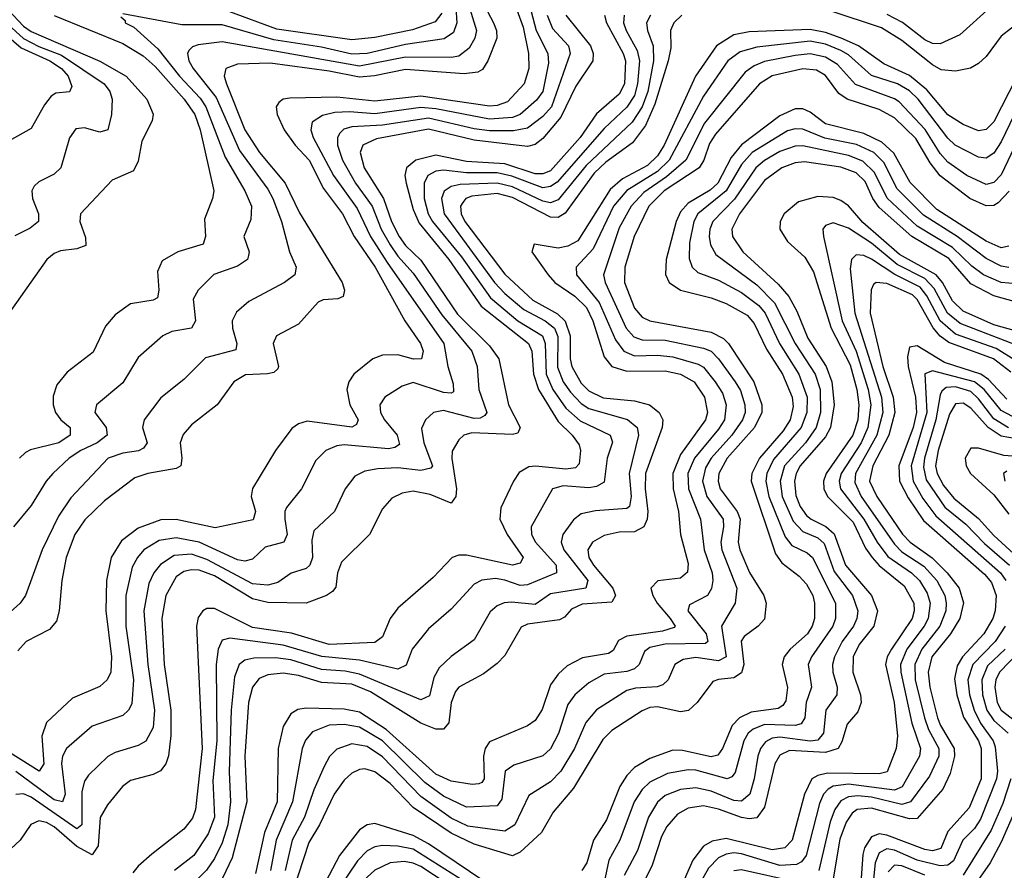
# Model space of a CAD drawing. Header units: inches. Extents: x 990535 to 1117859, y 769386 to 892122.
# Tile 1026 of 1056: x 1083780 to 1086358, y 851351 to 853578. Entities that reach past the tile are written whole.
import ezdxf

# ---------------------------------------------------------------- set-up
doc = ezdxf.new("R2010")
doc.units = ezdxf.units.IN
doc.header["$MEASUREMENT"] = 0
doc.layers.add('B0885', color=7, linetype='Continuous')

msp = doc.modelspace()

# ---------------------------------------------------------------- linework, layer by layer
at = {"layer": 'B0885', "color": 5}
for points, elevation in [([(1085065.2, 853650), (1085098.3, 853558.3), (1085112.6, 853490), (1085113.5, 853450), (1085101.1, 853410), (1085056.9, 853363.1), (1085030, 853353), (1085010, 853351.4), (1084830, 853378.2), (1084710, 853364.4), (1084610, 853375.2), (1084487.4, 853372.6), (1084469.8, 853370.2), (1084458.7, 853361.3), (1084451.8, 853350), (1084454, 853330), (1084472.6, 853290), (1084501.4, 853250), (1084538.2, 853210), (1084575.8, 853135.9), (1084625.2, 853070), (1084655.7, 853010), (1084710.6, 852930), (1084788.2, 852790), (1084829.1, 852730), (1084836.1, 852710), (1084832, 852690), (1084810.8, 852689.2), (1084770, 852700.9), (1084730, 852699.6), (1084705, 852690), (1084655.3, 852650), (1084641.5, 852630), (1084636.2, 852610), (1084644.3, 852570), (1084666.2, 852530), (1084661.8, 852518.2), (1084650, 852511.4), (1084533, 852527), (1084510, 852520.2), (1084492.3, 852507.7), (1084450.1, 852450), (1084389.7, 852350.3), (1084385.8, 852330), (1084397.5, 852290), (1084391.3, 852268.7), (1084292.3, 852247.7), (1084190, 852269.2), (1084150, 852268.9), (1084090, 852246.9), (1084046.8, 852213.2), (1084019.7, 852170), (1084007.2, 852110), (1084005.5, 852030), (1084020.6, 851910), (1084018.5, 851870), (1084009.5, 851850), (1083990, 851832.1), (1083918.3, 851801.7), (1083850, 851738.1), (1083837.9, 851702.1), (1083843.2, 851630), (1083831.1, 851610), (1083730, 851674.5)], 3720), ([(1085106.4, 853650), (1085132.6, 853550), (1085163, 853490), (1085164.6, 853464.6), (1085149.5, 853390), (1085132.8, 853367.2), (1085090.3, 853329.7), (1085070, 853321.6), (1085010, 853318), (1084870, 853344.7), (1084830, 853348), (1084710, 853331.3), (1084643.2, 853336.8), (1084605, 853335), (1084572.9, 853327.1), (1084546, 853310), (1084542, 853290), (1084548.7, 853270), (1084601.3, 853170), (1084663.3, 853083.3), (1084698.9, 853010), (1084742, 852942), (1084890.4, 852730), (1084900.6, 852670), (1084915.2, 852624.8), (1084915.9, 852604.1), (1084910, 852599.9), (1084890, 852601.5), (1084810, 852627.8), (1084781.2, 852618.8), (1084736, 852590), (1084723.4, 852570), (1084724.6, 852550), (1084735.3, 852530), (1084768.5, 852490), (1084774.3, 852465.7), (1084762.5, 852457.5), (1084745.9, 852454.1), (1084630, 852464.9), (1084610, 852462.7), (1084581.4, 852450), (1084555.7, 852424.3), (1084517.9, 852350), (1084478.9, 852301.1), (1084474.1, 852290), (1084474.1, 852270), (1084480.4, 852230), (1084471.8, 852210), (1084422.7, 852197.3), (1084390, 852165.9), (1084370, 852160.5), (1084350, 852164.2), (1084250, 852209.8), (1084190, 852221.1), (1084145.7, 852214.3), (1084105.3, 852190), (1084088.2, 852170), (1084075, 852145), (1084058.2, 852070), (1084058.2, 851990), (1084077.9, 851850), (1084073.6, 851786.4), (1084065.4, 851770), (1084050, 851756.2), (1083970, 851728.3), (1083903.1, 851670), (1083892.3, 851650), (1083889.4, 851630.6), (1083899.6, 851550), (1083892.3, 851530), (1083870, 851535.3), (1083770, 851609.7)], 3740), ([(1084951.7, 853630), (1084975.9, 853550), (1084971.3, 853530), (1084956.7, 853503.3), (1084930, 853482.5), (1084910, 853479.1), (1084790, 853479.6), (1084670, 853456.4), (1084310, 853519.8), (1084247.6, 853512.4), (1084232.7, 853507.3), (1084222.9, 853497.1), (1084219.4, 853490), (1084223.2, 853470), (1084233.9, 853450), (1084294.1, 853374.1), (1084355.4, 853235.4), (1084430, 853134.3), (1084442.9, 853110), (1084465.3, 853050), (1084486.7, 852970), (1084504.2, 852930), (1084500.1, 852910), (1084473, 852890), (1084379.7, 852840.3), (1084347.7, 852812.3), (1084336.6, 852790), (1084337.2, 852770), (1084349, 852730), (1084346, 852714), (1084266.9, 852693.1), (1084210, 852636.3), (1084150, 852588.2), (1084106.3, 852530), (1084101.9, 852510), (1084114.1, 852470), (1084104, 852456), (1084091, 852449), (1084050, 852443.3), (1084012, 852430), (1083913.9, 852326.1), (1083882.1, 852278), (1083838.6, 852190), (1083795.7, 852070), (1083781.5, 852050), (1083730, 852004.4)], 3660), ([(1084989.1, 853630), (1085020.8, 853570), (1085028.6, 853550), (1085029, 853530), (1085005.7, 853470), (1084992.1, 853447.9), (1084979.6, 853440.4), (1084943.8, 853436.3), (1084790, 853447.5), (1084709, 853431), (1084670, 853427.8), (1084590, 853443.4), (1084435.7, 853464.3), (1084350, 853461.9), (1084319.5, 853450), (1084315.8, 853430), (1084321.3, 853410), (1084369.7, 853289.8), (1084408, 853230), (1084475.6, 853150), (1084512.7, 853072.7), (1084624.4, 852890), (1084630.7, 852870), (1084626.8, 852853.2), (1084612.9, 852847.1), (1084575, 852845), (1084561.2, 852838.8), (1084510, 852781.1), (1084452.1, 852750), (1084443.6, 852730), (1084458.1, 852670), (1084455.9, 852664.1), (1084445.3, 852654.7), (1084428.8, 852651.2), (1084371.7, 852648.3), (1084340.4, 852630), (1084296.8, 852570), (1084230, 852517.4), (1084208, 852492), (1084200.1, 852470), (1084204.7, 852430), (1084202.3, 852410), (1084190, 852402.8), (1084115.8, 852390), (1084081.5, 852378.5), (1084002.1, 852317.9), (1083951.1, 852268.9), (1083924.7, 852230), (1083901.9, 852170), (1083890.7, 852110), (1083883.9, 852030), (1083876.8, 852003.2), (1083858.3, 851981.7), (1083797.1, 851950), (1083774.9, 851925.1)], 3680), ([(1083750, 853603.8), (1083790, 853561.5), (1083810, 853547.6), (1083990, 853469.8), (1084059.3, 853430), (1084113.1, 853370), (1084129.5, 853330.5), (1084126.8, 853313.2), (1084100.2, 853259.8), (1084090, 853207.8), (1084077.8, 853182.2), (1084022.1, 853157.9), (1083939.2, 853070), (1083937.9, 853050), (1083952.2, 853007.8), (1083953.3, 852986.7), (1083930, 852978.2), (1083886.8, 852973.2), (1083870, 852965.8), (1083851.5, 852950), (1083730, 852778.2)], 3580), ([(1084922, 853610), (1084924.4, 853570), (1084915.8, 853544.3), (1084891.8, 853528.2), (1084790, 853513.4), (1084690, 853489.6), (1084650, 853488.2), (1084570, 853506.4), (1084445.3, 853525.3), (1084310, 853564.7), (1084204.9, 853564.9), (1084050, 853593.3)], 3640), ([(1084884.9, 853595.1), (1084867.6, 853572.4), (1084808.8, 853551.2), (1084710, 853531.2), (1084650, 853525.4), (1084453.4, 853553.4), (1084330, 853598.6)], 3620), ([(1086403.3, 853576.7), (1086350, 853534.9), (1086310, 853481.8), (1086290, 853463.2), (1086269.1, 853450.9), (1086230, 853442.9), (1086192.8, 853447.2), (1086170, 853459.6), (1086090, 853523.5), (1086036.4, 853556.4), (1085901.7, 853601.7)], 3880), ([(1086320.8, 853610), (1086241.8, 853538.2), (1086190, 853514.5), (1086170, 853515.9), (1086150, 853525.7), (1086090.9, 853570.9), (1086051.6, 853591.6)], 3860), ([(1083730, 853584.1), (1083790, 853529.1), (1083830, 853508.1), (1083890, 853485.5), (1084001.2, 853410), (1084016.1, 853390), (1084022.2, 853370), (1084020.3, 853330), (1084011.2, 853290), (1083990, 853283.6), (1083950, 853295.2), (1083927.3, 853292.7), (1083911, 853269), (1083887.6, 853190), (1083870, 853173.2), (1083830, 853153.7), (1083818.1, 853141.9), (1083811.8, 853130), (1083813.7, 853110), (1083829.6, 853070), (1083829.4, 853050), (1083807.5, 853032.5), (1083767.6, 853012.4)], 3560), ([(1085210, 853590), (1085274.2, 853510), (1085281.4, 853490), (1085280.7, 853470), (1085236.2, 853403.8), (1085196.7, 853323.3), (1085150, 853267.1), (1085130, 853251), (1085110, 853246.5), (1084970, 853263), (1084850, 853291.1), (1084714.2, 853265.8), (1084678.7, 853250), (1084671.4, 853230), (1084681.7, 853190), (1084732.5, 853110), (1084753.6, 853050), (1084773.9, 853010), (1084790, 852986.6), (1084830, 852948.1), (1084926.7, 852806.8), (1085010, 852724), (1085034.8, 852690), (1085060.2, 852570), (1085090.1, 852510), (1085084.3, 852495.7), (1085070, 852491.8), (1084964.1, 852495.9), (1084942.7, 852490), (1084930, 852478.1), (1084912.1, 852447.9), (1084911.3, 852428.7), (1084923.9, 852350), (1084922, 852330), (1084910, 852312), (1084854.9, 852334.9), (1084810, 852343.3), (1084781.5, 852338.5), (1084754.5, 852325.5), (1084730, 852297.2), (1084695.6, 852230), (1084622.6, 852157.4), (1084611.8, 852130), (1084607.6, 852092.4), (1084599.4, 852080.6), (1084583.2, 852070), (1084530.3, 852050), (1084430, 852052.1), (1084390, 852061.3), (1084290, 852121.6), (1084250, 852136.6), (1084230, 852138), (1084210, 852133.4), (1084190, 852119.4), (1084162.8, 852070), (1084152.1, 852010), (1084158.3, 851890), (1084175.5, 851770), (1084175.9, 851704.1), (1084169.8, 851650.2), (1084162.5, 851630), (1084148.4, 851611.6), (1084130, 851601.5), (1084070, 851585.8), (1084049.5, 851570.5), (1084010, 851521.9), (1083990.9, 851489.1), (1083985.2, 851414.8), (1083970, 851391.6), (1083930, 851413.5), (1083870, 851464.3), (1083850, 851476.2), (1083830, 851480.3), (1083809.2, 851470.8), (1083781, 851430), (1083744.7, 851395.3)], 3780), ([(1084045.2, 853585.2), (1084056.2, 853576.2), (1084056.5, 853570), (1084078.9, 853558.9), (1084142.1, 853502.1), (1084198.8, 853430), (1084252.9, 853372.9), (1084267.9, 853350), (1084318, 853218), (1084369.7, 853130), (1084387, 853090), (1084385.4, 853054.6), (1084367.2, 853010), (1084380.7, 852970), (1084379.1, 852960.9), (1084376.3, 852950), (1084350, 852932.3), (1084288.7, 852911.3), (1084247.4, 852870), (1084234.1, 852845.9), (1084240.4, 852790), (1084230.2, 852770), (1084178.3, 852761.7), (1084155.2, 852750), (1084090, 852693.3), (1084050, 852626.9), (1083980.9, 852570), (1083977, 852550), (1084006.8, 852510), (1084009.1, 852490), (1083982.7, 852470), (1083939.9, 852450), (1083910.1, 852430), (1083867, 852390), (1083849.6, 852370), (1083810, 852306.3), (1083763.9, 852250)], 3640), ([(1085161.2, 853590), (1085175.4, 853555.4), (1085217.3, 853510), (1085221.1, 853490), (1085172.7, 853350), (1085150, 853324.9), (1085110, 853294.4), (1085073.3, 853286.7), (1085010, 853287.2), (1084970, 853292.2), (1084850, 853319.9), (1084730, 853301.9), (1084650, 853297.8), (1084628.9, 853291.1), (1084618.7, 853281.3), (1084611.9, 853270), (1084612, 853250), (1084625.3, 853210), (1084659.1, 853150), (1084703.1, 853090), (1084726.9, 853030), (1084750, 852988.8), (1084770, 852958.9), (1084810, 852914.8), (1084885.7, 852805.7), (1084963.8, 852710), (1084978, 852670), (1084981.9, 852610), (1085003.5, 852550), (1084998.2, 852541.8), (1084985.6, 852534.4), (1084970, 852533.7), (1084890, 852554.7), (1084863.5, 852550), (1084842.7, 852530), (1084832.2, 852507.8), (1084838, 852470), (1084861, 852410), (1084856.3, 852403.7), (1084830, 852397.8), (1084770, 852404.9), (1084717.9, 852402.1), (1084684, 852396), (1084657.2, 852382.8), (1084632.5, 852350), (1084604.6, 852290), (1084550, 852239.3), (1084544.6, 852215.4), (1084546.7, 852170), (1084540.1, 852150), (1084530, 852141), (1084491.2, 852128.8), (1084455.8, 852104.2), (1084430, 852097.5), (1084390, 852100.9), (1084270, 852164.9), (1084230, 852178.5), (1084184.9, 852175.1), (1084148.5, 852151.5), (1084131.7, 852130), (1084118.6, 852101.4), (1084105.6, 852030), (1084115.4, 851890), (1084133.1, 851770), (1084130, 851724.5), (1084110, 851688.8), (1084090, 851677.2), (1084030, 851659), (1084011, 851649), (1083960.4, 851599.6), (1083950, 851584.4), (1083942.8, 851557.2), (1083942.5, 851470), (1083930, 851459.2), (1083810, 851542.3), (1083790, 851550.7), (1083770.5, 851549.5)], 3760), ([(1083870, 853588.7), (1084050, 853516.1), (1084103.1, 853483.1), (1084135.2, 853455.2), (1084210.9, 853370), (1084238.8, 853330), (1084252.6, 853290), (1084288.5, 853130), (1084285.3, 853110), (1084264.4, 853055.6), (1084266.6, 853010), (1084260.2, 852990), (1084194.6, 852970), (1084153.2, 852946.8), (1084140.9, 852919.1), (1084144.6, 852870), (1084141, 852850), (1084130, 852843.4), (1084070, 852834.4), (1084030, 852805.5), (1084004.8, 852775.2), (1083972.5, 852707.5), (1083904.7, 852655.3), (1083877.8, 852622.2), (1083867.5, 852592.5), (1083867.8, 852570), (1083873.9, 852550), (1083888.1, 852530), (1083912, 852510), (1083912, 852490), (1083882.5, 852470), (1083808.3, 852451.7), (1083795.3, 852444.7), (1083779.3, 852430)], 3620), ([(1085311, 853590), (1085316.4, 853570), (1085359.9, 853490), (1085366.2, 853470), (1085363.2, 853410), (1085350, 853383.2), (1085290, 853331.2), (1085247.3, 853270), (1085170, 853182.7), (1085150, 853174.3), (1085130, 853174.7), (1085050, 853201), (1084950, 853206.4), (1084870, 853223.8), (1084817.1, 853210), (1084792.9, 853190), (1084788.8, 853170), (1084792.2, 853150), (1084810, 853080.9), (1084825.6, 853045.6), (1084903.5, 852950), (1084988.2, 852828.2), (1085111.8, 852730), (1085120.8, 852710), (1085125.4, 852650), (1085138.4, 852610), (1085190, 852525.8), (1085226.2, 852490), (1085244.8, 852464.8), (1085248.1, 852450), (1085245.1, 852414.9), (1085235.6, 852404.4), (1085210, 852401.1), (1085130.9, 852409.1), (1085112.8, 852407.2), (1085087.7, 852392.3), (1085073.3, 852370), (1085040, 852300), (1085037.3, 852270), (1085056, 852230), (1085098.3, 852170), (1085090, 852154.8), (1085070, 852149.7), (1084950, 852176), (1084930, 852176.2), (1084912.6, 852170), (1084862.6, 852117.4), (1084770, 852036.8), (1084749.8, 852010.2), (1084730, 851962), (1084710, 851947.4), (1084590, 851942.4), (1084491.7, 851971.7), (1084390, 851986.2), (1084290, 852036.1), (1084270, 852036.6), (1084259.6, 852030), (1084247.2, 852012.8), (1084242.7, 851990), (1084258.3, 851670), (1084240.4, 851510), (1084232.3, 851487.7), (1084210, 851458.9), (1084126.5, 851393.5), (1084090, 851361.9), (1084076.1, 851343.9)], 3820), ([(1085362.3, 853590), (1085361.1, 853570), (1085367.6, 853550), (1085397.1, 853497.1), (1085402.8, 853470), (1085397.7, 853410), (1085390, 853379.3), (1085370, 853348.9), (1085310, 853293.6), (1085187, 853153), (1085170, 853141.3), (1085150, 853137.8), (1085068.6, 853168.6), (1085030, 853176.8), (1084950, 853176.9), (1084890, 853183.9), (1084870, 853181.3), (1084849, 853170), (1084839.2, 853150), (1084839, 853110), (1084849.9, 853070), (1084861, 853050), (1084937.1, 852957.1), (1085012.6, 852850), (1085084.7, 852790), (1085148.9, 852750), (1085155.9, 852730), (1085158.7, 852650), (1085176.3, 852610), (1085210, 852561.3), (1085247.5, 852527.5), (1085325.7, 852490), (1085332.2, 852472.2), (1085318.4, 852430), (1085310, 852366.8), (1085290, 852355.4), (1085270, 852351.9), (1085202.6, 852357.4), (1085175.4, 852350), (1085119.2, 852250), (1085119.9, 852230), (1085130.7, 852210), (1085184.3, 852150), (1085185.1, 852130), (1085110, 852098.1), (1085090, 852096.6), (1085050, 852110.9), (1085025.4, 852114.6), (1084990, 852110.3), (1084970, 852100.4), (1084910, 852034.9), (1084850, 851982.7), (1084807.9, 851930), (1084792, 851888), (1084770, 851877.2), (1084670, 851900.7), (1084570.8, 851910.8), (1084470, 851940.7), (1084330, 851959), (1084310, 851953.5), (1084299.7, 851930), (1084294.9, 851890), (1084296.2, 851690), (1084286, 851586), (1084289.8, 851490), (1084273.7, 851446.3), (1084236, 851390), (1084185.2, 851350)], 3840), ([(1085431.2, 853590), (1085421.5, 853570), (1085423.5, 853550), (1085438.5, 853510), (1085439.6, 853470), (1085424.3, 853390), (1085409.7, 853350.3), (1085383.4, 853310), (1085263.5, 853196.5), (1085190, 853106.6), (1085170, 853098.8), (1085150, 853102.5), (1085070, 853140.5), (1085030, 853150.2), (1084933.7, 853146.3), (1084910, 853141.3), (1084891, 853129), (1084884.2, 853110), (1084891.4, 853070), (1085023.3, 852890), (1085050, 852860.8), (1085099.7, 852819.7), (1085156, 852790), (1085180.5, 852770), (1085189, 852749), (1085188.3, 852668.3), (1085203.2, 852630), (1085222.4, 852602.4), (1085250, 852573.3), (1085270, 852560.2), (1085371.3, 852531.3), (1085397, 852510), (1085399.9, 852490), (1085375.9, 852390), (1085381.2, 852330), (1085376.3, 852303.7), (1085370, 852297.8), (1085288, 852292), (1085250, 852284.3), (1085230, 852268.7), (1085202.5, 852230), (1085197.3, 852210), (1085204.7, 852190), (1085267.9, 852110), (1085262, 852090), (1085170, 852075.1), (1085130, 852046.8), (1085067.5, 852052.5), (1085048.9, 852051.1), (1085030, 852043.4), (1085012.1, 852027.9), (1084970, 851954.5), (1084910, 851910.5), (1084878.6, 851881.4), (1084864.2, 851855.8), (1084852.7, 851807.3), (1084830, 851797.2), (1084670, 851864.2), (1084632.1, 851872.1), (1084570, 851876.6), (1084490, 851901.9), (1084450, 851906.9), (1084393.5, 851906.5), (1084370, 851900.9), (1084354.7, 851890), (1084342.5, 851857.5), (1084334, 851770), (1084328.3, 851608.3), (1084332.1, 851530), (1084324.9, 851470), (1084310, 851422.5), (1084290, 851381.3), (1084269, 851351), (1084219.1, 851300.9)], 3860), ([(1085513.4, 853590), (1085492.5, 853570), (1085484.3, 853550), (1085484.4, 853504.4), (1085478.2, 853470), (1085443.2, 853356.8), (1085418.7, 853301.3), (1085384.1, 853255.9), (1085314.6, 853205.4), (1085283.7, 853176.3), (1085208.4, 853071.6), (1085190, 853060), (1085170, 853061.3), (1085070, 853112.5), (1085030, 853123.3), (1084964.2, 853115.8), (1084948.5, 853110), (1084940.2, 853099.8), (1084934.5, 853090), (1084936.2, 853070), (1084945.7, 853050), (1085050, 852912.2), (1085123.5, 852843.5), (1085187.8, 852807.8), (1085208.4, 852788.4), (1085221.5, 852750), (1085221, 852690), (1085225.3, 852670), (1085250, 852626.2), (1085270, 852606.7), (1085308, 852588), (1085390, 852580.3), (1085429.4, 852570), (1085454.3, 852550), (1085463.5, 852530), (1085462.5, 852510), (1085418.8, 852390), (1085417.6, 852350), (1085424.8, 852290), (1085423.1, 852270), (1085414.4, 852250), (1085390, 852236.9), (1085350, 852236.3), (1085310, 852227.3), (1085279.6, 852210), (1085267.3, 852190), (1085269.8, 852170), (1085282.5, 852150), (1085332.7, 852090), (1085339.6, 852070), (1085330, 852052.5), (1085252.6, 852047.4), (1085225.2, 852034.8), (1085206.1, 852013.9), (1085193.2, 852006.8), (1085110, 851995.2), (1085092.8, 851987.2), (1085050, 851913.6), (1085030, 851892.3), (1084994.4, 851865.6), (1084930.1, 851830), (1084921.3, 851818.7), (1084909.8, 851790.2), (1084903.4, 851736.6), (1084890, 851720.8), (1084870, 851720.1), (1084830, 851736.4), (1084698.4, 851818.4), (1084650, 851838), (1084570, 851842.7), (1084510, 851860.9), (1084470, 851867), (1084430, 851862.8), (1084406.9, 851853.1), (1084389.6, 851830.4), (1084379.6, 851790), (1084369.6, 851650), (1084374.7, 851530), (1084336.1, 851383.9), (1084311.3, 851330)], 3880), ([(1083719.7, 853559.7), (1083784.1, 853504.1), (1083859.1, 853470), (1083889.7, 853450), (1083906.9, 853430), (1083916.8, 853403.2), (1083910.5, 853389.5), (1083874.7, 853385.3), (1083862.4, 853377.6), (1083844.7, 853355.3), (1083810, 853293.3), (1083731.1, 853248.9)], 3540), ([(1086390, 853426.7), (1086330, 853310.8), (1086310, 853290.4), (1086290, 853286.7), (1086250, 853303.4), (1086210, 853329.4), (1086154.6, 853394.6), (1086110, 853432.2), (1086042.2, 853462.2), (1085975.8, 853510), (1085931.1, 853530), (1085890, 853545), (1085850, 853552.4), (1085690, 853546), (1085650, 853538.1), (1085604.6, 853510), (1085549.6, 853430), (1085467.1, 853250), (1085450, 853221.3), (1085423.9, 853196.1), (1085358.6, 853161.4), (1085326.4, 853133.6), (1085241.2, 852998.8), (1085215.1, 852984.9), (1085190, 852980.2), (1085127.3, 852990), (1085120.5, 852970), (1085164, 852910), (1085181.5, 852890), (1085233.9, 852853.9), (1085264.1, 852824.1), (1085280.5, 852790), (1085310, 852695), (1085330, 852670.1), (1085370, 852657.6), (1085470, 852658.3), (1085510, 852649.6), (1085546, 852630), (1085573.2, 852590), (1085580.8, 852550), (1085575.9, 852530), (1085510, 852439.3), (1085490.2, 852390), (1085490.6, 852350), (1085504.9, 852290), (1085510.3, 852230.3), (1085530, 852154), (1085528.4, 852131.6), (1085510, 852115.8), (1085451.1, 852108.9), (1085432.9, 852090), (1085437.7, 852070), (1085449.3, 852050), (1085483.2, 852010), (1085495.9, 851990), (1085493.3, 851986.7), (1085463.3, 851976.7), (1085370, 851963.5), (1085347.5, 851952.5), (1085333.8, 851926.2), (1085321.6, 851918.4), (1085253.2, 851906.8), (1085213.6, 851886.4), (1085190, 851864.4), (1085170, 851836.5), (1085148.1, 851771.9), (1085130, 851742.8), (1085110, 851729.4), (1085010, 851687.1), (1084999, 851670), (1084994.4, 851650), (1084995.9, 851590), (1084990, 851580.4), (1084982.5, 851577.5), (1084964.6, 851575.4), (1084910, 851584.5), (1084870, 851602.9), (1084739.4, 851719.4), (1084670, 851764.7), (1084630, 851772.9), (1084530, 851775), (1084507.9, 851772.1), (1084490, 851760.8), (1084470, 851727.2), (1084456.6, 851670), (1084454.3, 851530), (1084421.3, 851450), (1084397.8, 851342.2)], 3920), ([(1086405.8, 853374.2), (1086350, 853257.9), (1086330, 853228.3), (1086310, 853215.2), (1086290, 853217.9), (1086229.2, 853250), (1086210, 853267.6), (1086131.9, 853370), (1086110, 853391.7), (1086078.2, 853410), (1086010, 853431.9), (1085950, 853485.9), (1085930, 853497.8), (1085890, 853514), (1085850, 853522.3), (1085710, 853506.6), (1085666.3, 853493.7), (1085634.3, 853470), (1085570, 853378.2), (1085480.3, 853210), (1085450, 853180.2), (1085369.5, 853130.5), (1085335, 853090), (1085281.9, 852978.1), (1085236.9, 852930), (1085238.2, 852910), (1085297.2, 852837.2), (1085339.9, 852739.9), (1085361.6, 852710), (1085390, 852698.1), (1085450, 852699.7), (1085490, 852695.7), (1085556.3, 852676.3), (1085570, 852668.1), (1085601.2, 852630), (1085619.8, 852599.8), (1085629.8, 852570), (1085624.9, 852530), (1085610, 852505.6), (1085546.7, 852430), (1085529.4, 852390), (1085530.9, 852350), (1085562.1, 852270), (1085572.3, 852190), (1085592.9, 852130), (1085595.1, 852110), (1085591.1, 852088.9), (1085580.9, 852070), (1085534.1, 852045.9), (1085529.2, 852030), (1085577.7, 851970), (1085581.5, 851950), (1085575.6, 851944.4), (1085470, 851942.8), (1085430, 851933.9), (1085415.9, 851924.1), (1085402.1, 851890), (1085390, 851878.4), (1085370, 851871), (1085310, 851864.2), (1085270, 851841.7), (1085233.8, 851810), (1085215.4, 851784.6), (1085190.9, 851709.1), (1085170, 851668.9), (1085150, 851650.9), (1085073.5, 851626.5), (1085050.7, 851610), (1085042.6, 851537.4), (1085030, 851519.7), (1084950, 851516.5), (1084890, 851544.7), (1084840.7, 851580.7), (1084730.2, 851690), (1084670, 851725.6), (1084630, 851732.8), (1084590, 851730.9), (1084546.3, 851713.7), (1084528.4, 851691.6), (1084519.9, 851670), (1084494.6, 851530), (1084451.6, 851430), (1084437.2, 851350)], 3940), ([(1086426.7, 853333.3), (1086350, 853172), (1086330, 853151.7), (1086310, 853146.2), (1086259.4, 853170), (1086210, 853205), (1086190, 853228.1), (1086150.9, 853290.9), (1086082.9, 853362.9), (1086070, 853371.3), (1085968.1, 853408.1), (1085920.8, 853460.8), (1085890, 853479.9), (1085850, 853488.7), (1085810, 853484.4), (1085730, 853468.8), (1085702.6, 853457.4), (1085679.5, 853440.5), (1085572.9, 853307.1), (1085524.2, 853210), (1085473.5, 853166.5), (1085414.2, 853125.8), (1085380.9, 853090), (1085350, 853032.7), (1085308.2, 852910), (1085312.5, 852890), (1085368, 852770), (1085388, 852748), (1085410, 852739.6), (1085470, 852739.2), (1085570, 852718.1), (1085590, 852710.1), (1085610, 852690.1), (1085653.4, 852630), (1085667.1, 852607.1), (1085678.8, 852570), (1085679, 852550), (1085672.6, 852530), (1085644.4, 852490), (1085590.1, 852429.8), (1085575.5, 852404.5), (1085567.6, 852370), (1085579.3, 852330), (1085622.1, 852270), (1085623.1, 852250), (1085615.7, 852210), (1085618.6, 852190), (1085657.8, 852090), (1085653.3, 852050), (1085617.8, 851990), (1085630, 851909.5), (1085610, 851899.5), (1085550, 851907.7), (1085517, 851903), (1085495.3, 851890), (1085477.5, 851850), (1085463.7, 851836.3), (1085449.1, 851830.9), (1085392.3, 851827.7), (1085370, 851821.7), (1085290, 851770.8), (1085262.4, 851737.6), (1085233, 851670), (1085197.1, 851610), (1085170, 851582.7), (1085113.1, 851546.9), (1085076, 851470), (1085050, 851453.5), (1084953.3, 851466.7), (1084910, 851487.3), (1084830, 851544.3), (1084730, 851647.9), (1084690, 851674.8), (1084650, 851682.4), (1084610, 851668.4), (1084591.4, 851648.6), (1084577.1, 851622.9), (1084550, 851561.2), (1084525.8, 851490), (1084493.3, 851430), (1084475.4, 851350)], 3960), ([(1086370.9, 853129.1), (1086341.6, 853098.4), (1086330, 853091.4), (1086310, 853090.5), (1086267.6, 853110), (1086190, 853168.9), (1086163.5, 853203.5), (1086126.6, 853266.6), (1086070, 853321.4), (1086030, 853342.9), (1085946.5, 853370), (1085924.9, 853384.9), (1085890, 853432.3), (1085866.1, 853446.1), (1085830, 853449.7), (1085750, 853431.1), (1085717.2, 853410), (1085601.4, 853278.6), (1085586.1, 853253.9), (1085570.9, 853210), (1085558.9, 853190), (1085467.3, 853130), (1085427.3, 853090), (1085388.8, 853010), (1085364.7, 852930), (1085363.5, 852890), (1085390, 852822.5), (1085410, 852798.9), (1085429.6, 852789.6), (1085590, 852760), (1085623, 852743), (1085635.8, 852730), (1085702.2, 852630), (1085723, 852570), (1085722.9, 852550), (1085704.1, 852510), (1085632.7, 852430), (1085610.3, 852390), (1085608.8, 852370), (1085614.1, 852350), (1085658.2, 852290), (1085666.5, 852270), (1085661.3, 852210), (1085665.4, 852190), (1085690.6, 852130.6), (1085728, 852070), (1085734, 852050), (1085730, 852008.7), (1085713.8, 851990), (1085676.7, 851963.3), (1085669, 851951), (1085676.1, 851890), (1085670, 851867.5), (1085650, 851854.7), (1085609.2, 851850.8), (1085594.8, 851845.2), (1085553.5, 851790), (1085531, 851769), (1085510, 851765.8), (1085450, 851778.6), (1085430, 851776.8), (1085410, 851768.8), (1085330, 851717.3), (1085307.1, 851692.9), (1085230, 851565.9), (1085176.7, 851503.3), (1085146.2, 851450), (1085090, 851397.9), (1085070, 851388.3), (1084970, 851419.6), (1084910, 851447.8), (1084810, 851515.5), (1084750, 851577.8), (1084710, 851608.7), (1084683.9, 851616.1), (1084670, 851615.2), (1084650, 851605.3), (1084630, 851586.5), (1084603.2, 851550), (1084564.9, 851470), (1084536.7, 851423.2), (1084480.5, 851250)], 3980), ([(1086370, 852984.8), (1086350, 852980.6), (1086310, 852998.3), (1086180.8, 853080.8), (1086111.4, 853151.4), (1086068.7, 853228.7), (1086037.3, 853257.3), (1085990, 853279.9), (1085890, 853305.6), (1085850, 853335.7), (1085830, 853345), (1085810, 853344.6), (1085770, 853326.3), (1085670, 853250.8), (1085642.4, 853217.6), (1085607.6, 853150), (1085588, 853132), (1085530, 853098), (1085510, 853074.8), (1085499.1, 853050), (1085472.9, 852950), (1085471.3, 852911.3), (1085480.5, 852890), (1085510.3, 852870.3), (1085590, 852849.8), (1085630, 852834.8), (1085684.4, 852804.4), (1085702.6, 852782.6), (1085735.6, 852715.6), (1085777.3, 852650), (1085802.1, 852590), (1085804.9, 852564.9), (1085797.4, 852530), (1085778.8, 852501.2), (1085716.6, 852430), (1085696.9, 852390), (1085695, 852370), (1085759.2, 852179.2), (1085775.7, 852155.7), (1085820.6, 852120.6), (1085839.8, 852099.8), (1085856.5, 852070), (1085861.2, 852050), (1085861, 852010), (1085855.1, 851990), (1085842.6, 851970), (1085797.1, 851930), (1085781.5, 851910), (1085776.7, 851890), (1085790.1, 851829.9), (1085785.5, 851794.5), (1085778, 851782), (1085765.5, 851774.5), (1085695.3, 851764.7), (1085664.5, 851750), (1085645.6, 851730), (1085620.5, 851670), (1085607.5, 851652.5), (1085590, 851647.8), (1085515.1, 851664.9), (1085490, 851665.6), (1085430, 851643.8), (1085390, 851619.9), (1085370, 851599.3), (1085351.2, 851570), (1085316.7, 851483.3), (1085282.6, 851430), (1085264.6, 851370), (1085251.9, 851350)], 4020), ([(1086370, 852929.5), (1086350, 852932.8), (1086310, 852952.6), (1086234.4, 853010), (1086146.1, 853066.1), (1086076.3, 853136.3), (1086043.6, 853203.6), (1086016.7, 853230), (1085970.9, 853250.9), (1085888.1, 853268.1), (1085830, 853291.7), (1085810, 853292.6), (1085790, 853286.9), (1085697.8, 853230), (1085670, 853199.2), (1085630.1, 853129.9), (1085555.8, 853070), (1085544.7, 853050), (1085534.1, 852994.1), (1085533.2, 852953.2), (1085540.3, 852930), (1085555.9, 852915.9), (1085610, 852895.8), (1085670, 852863.6), (1085714.9, 852830), (1085731.9, 852810), (1085769.2, 852730), (1085820.3, 852650), (1085842, 852590), (1085840.7, 852550), (1085825.8, 852510), (1085753.8, 852426.2), (1085736.1, 852390), (1085733.7, 852370), (1085741.2, 852330), (1085783.9, 852223.9), (1085801.6, 852201.6), (1085841.8, 852181.8), (1085856.1, 852170), (1085916, 852050), (1085915.9, 852010), (1085908.7, 851990), (1085853.1, 851910), (1085844.1, 851890), (1085853, 851830), (1085839.5, 851790), (1085835.5, 851750), (1085826, 851734), (1085810, 851730), (1085730, 851732.2), (1085700, 851720), (1085687.5, 851710), (1085675.7, 851690), (1085653.4, 851606.6), (1085644.3, 851595.7), (1085632.1, 851590), (1085550, 851612.6), (1085530, 851614.1), (1085476.1, 851603.9), (1085430, 851581.5), (1085410, 851562.7), (1085389, 851530), (1085351.2, 851430), (1085322.2, 851377.8), (1085310, 851319.8)], 4040), ([(1086390, 852886.3), (1086350, 852890.2), (1086303, 852910), (1086272.7, 852932.7), (1086221.8, 852981.8), (1086130, 853037.9), (1086050.9, 853110.9), (1086018.3, 853178.3), (1085987.5, 853207.5), (1085950, 853222.4), (1085830, 853247.5), (1085810, 853247.1), (1085770, 853232.8), (1085730, 853209.7), (1085707.3, 853190), (1085651.4, 853108.6), (1085594.5, 853050), (1085586.6, 853030), (1085585, 853010), (1085588.7, 852988.6), (1085603, 852963), (1085710, 852884.2), (1085756.5, 852836.5), (1085810.4, 852730), (1085862.7, 852650), (1085875.8, 852610), (1085876.6, 852550), (1085865, 852510), (1085837.3, 852470), (1085782.8, 852410), (1085770.8, 852370), (1085776, 852330), (1085805.1, 852265.1), (1085830, 852237.8), (1085870, 852221.1), (1085886.3, 852206.4), (1085912.8, 852132.8), (1085960.5, 852070), (1085974, 852030), (1085971.9, 852010), (1085963, 851990), (1085933.5, 851950), (1085912.9, 851910), (1085907.7, 851890), (1085908.6, 851870), (1085920.1, 851830), (1085919, 851810), (1085890.8, 851770), (1085884.4, 851710), (1085870, 851691.4), (1085850, 851689.4), (1085770, 851699.5), (1085750, 851696.6), (1085732.4, 851687.6), (1085719.2, 851670), (1085712.5, 851650), (1085703.4, 851590), (1085691.7, 851550), (1085670, 851531.8), (1085650, 851533.4), (1085590, 851558.1), (1085550, 851566.9), (1085510, 851562.2), (1085470, 851546.3), (1085450, 851529.5), (1085426.2, 851490), (1085397.6, 851402.4), (1085362.7, 851337.3)], 4060), ([(1086390, 852838.5), (1086330, 852855.3), (1086270, 852886.7), (1086212.5, 852952.5), (1086115.7, 853010), (1086030, 853086.4), (1086013.7, 853110), (1085994, 853154), (1085970, 853177.1), (1085930, 853191.9), (1085834.5, 853205.5), (1085810, 853203.4), (1085775.1, 853190), (1085730, 853157), (1085664.2, 853070), (1085644.7, 853030), (1085646.1, 853010), (1085673.3, 852970), (1085765.4, 852885.4), (1085793.7, 852853.7), (1085815.1, 852815.1), (1085843.7, 852743.8), (1085891.7, 852670), (1085906.3, 852630), (1085912.2, 852570), (1085903.2, 852510), (1085890, 852485.5), (1085823.8, 852410), (1085813.2, 852390), (1085808.5, 852370), (1085812.2, 852332.2), (1085823.7, 852303.7), (1085840.2, 852280.2), (1085851.9, 852270), (1085891, 852251), (1085912.1, 852232), (1085942.1, 852150), (1086009.8, 852070), (1086025.6, 852030), (1086016.6, 851990), (1085978, 851942), (1085962.1, 851910), (1085961.6, 851870), (1085981.2, 851810), (1085983, 851790), (1085974.2, 851765.8), (1085946.2, 851733.8), (1085932.9, 851687.1), (1085923.3, 851670), (1085890, 851659.5), (1085795.2, 851664.8), (1085770, 851652.5), (1085757.5, 851630), (1085730, 851516.1), (1085710, 851488.5), (1085690, 851485.8), (1085670, 851489.3), (1085610, 851510.5), (1085570, 851519.3), (1085530, 851513.8), (1085502.3, 851497.7), (1085474.3, 851465.6), (1085460.8, 851439.2), (1085435.9, 851364.1), (1085402.8, 851297.2)], 4080), ([(1086390, 852762.3), (1086330, 852779.5), (1086250, 852815.1), (1086222, 852842), (1086195.9, 852890), (1086179.1, 852910), (1086083.7, 852963.7), (1085987.5, 853047.5), (1085950, 853090.8), (1085930, 853105), (1085910, 853112.1), (1085870, 853114.8), (1085819.1, 853100.9), (1085781.5, 853070), (1085771.3, 853050), (1085770.1, 853030), (1085790, 852997.3), (1085836, 852956), (1085858, 852918), (1085904.6, 852770), (1085954.1, 852674.1), (1085971.8, 852610), (1085977.2, 852570), (1085974.2, 852530), (1085961.6, 852490), (1085891.8, 852390), (1085884.9, 852370), (1085885.5, 852350), (1085894.6, 852330), (1085962.2, 852262.2), (1085994.7, 852194.7), (1086011.6, 852170), (1086030, 852149.2), (1086095.8, 852095.8), (1086120.7, 852050), (1086121.5, 852030), (1086116.2, 852010), (1086062.5, 851930), (1086051.3, 851910), (1086046.7, 851890), (1086069.8, 851790.2), (1086078.3, 851701.7), (1086075, 851670), (1086051.1, 851608.9), (1086030, 851603.6), (1085895.2, 851604.8), (1085870, 851599.2), (1085854.3, 851590), (1085834.6, 851550), (1085802.3, 851430), (1085783.5, 851410), (1085750, 851404.6), (1085630, 851434), (1085592.9, 851427.1), (1085570, 851413.8), (1085542.2, 851377.8), (1085493.5, 851266.5)], 4120), ([(1086410, 852718.2), (1086242.6, 852782.6), (1086209.4, 852809.4), (1086174.6, 852874.5), (1086150, 852900.5), (1086077.1, 852937.1), (1086010, 852993.2), (1085950, 853032.3), (1085910, 853046), (1085890, 853039.3), (1085882.5, 853030), (1085884.1, 853010), (1085933.3, 852790), (1085970.1, 852710.1), (1086001.1, 852610), (1086008, 852570), (1086000.4, 852510), (1085982.7, 852470), (1085930.6, 852390), (1085925.4, 852370), (1085928.8, 852350), (1085990.4, 852270.4), (1086025.4, 852210), (1086052.8, 852172.8), (1086115.1, 852130), (1086135.8, 852110), (1086156.3, 852076.3), (1086163.7, 852050), (1086158.4, 852010), (1086148.3, 851990), (1086103, 851930), (1086086.5, 851890), (1086086.7, 851870), (1086115.8, 851735.9), (1086138.7, 851670), (1086135.5, 851650), (1086090.5, 851569.5), (1086070, 851560.4), (1085950, 851576.8), (1085910, 851571.5), (1085896.5, 851563.5), (1085884.6, 851550), (1085873.9, 851526), (1085839, 851390), (1085827.2, 851372.8), (1085814, 851366), (1085770, 851363.1), (1085670, 851394), (1085650, 851396.2), (1085630, 851392.8), (1085610, 851383.2), (1085583.2, 851356.8), (1085555, 851305)], 4140), ([(1086390, 852684.2), (1086336.8, 852716.8), (1086230, 852755), (1086189.6, 852789.6), (1086155.4, 852855.4), (1086137.4, 852877.4), (1086070.9, 852910.9), (1086010, 852951.1), (1085990, 852960.7), (1085970, 852962.8), (1085958.1, 852950), (1085954.4, 852925.6), (1085966.5, 852810), (1086036.1, 852590), (1086040, 852550), (1086024.2, 852490), (1085968.5, 852390), (1085966.4, 852366.4), (1085983.1, 852330), (1086070, 852204.9), (1086090, 852184.5), (1086147.3, 852147.3), (1086181.5, 852110), (1086202.4, 852070), (1086206, 852050), (1086204.8, 852030), (1086189.4, 851990), (1086142, 851930), (1086123.7, 851890), (1086124.9, 851850), (1086148.6, 851750), (1086159.4, 851719.4), (1086186.1, 851670), (1086186.3, 851650), (1086162.3, 851597.7), (1086112.2, 851530), (1086090, 851523.2), (1086010, 851542.3), (1085974.3, 851545.7), (1085950, 851543.2), (1085930, 851532.6), (1085914, 851510), (1085902.2, 851477.8), (1085872, 851350)], 4160), ([(1086375.1, 852655.1), (1086329.9, 852690), (1086212.7, 852732.7), (1086190, 852749.6), (1086171.4, 852771.4), (1086130, 852845.5), (1086117.7, 852857.7), (1086050, 852887.7), (1086022.7, 852890), (1086015.2, 852884.8), (1086009.1, 852870.9), (1086006.5, 852810), (1086040.1, 852670), (1086066.7, 852590), (1086071.4, 852550), (1086055.3, 852490), (1086013.7, 852410), (1086005.1, 852370), (1086024.1, 852330), (1086091.2, 852231.2), (1086111.1, 852210), (1086169.2, 852169.1), (1086208.3, 852130), (1086239.9, 852090), (1086251.1, 852051.1), (1086241.4, 852010), (1086216.7, 851970), (1086168.5, 851910), (1086158.1, 851870), (1086163.3, 851830), (1086183.3, 851750), (1086190.6, 851730), (1086226.2, 851670), (1086227.1, 851650), (1086215.9, 851604.1), (1086196.5, 851563.5), (1086130, 851486.9), (1086110, 851485.8), (1086010, 851513.4), (1085972.9, 851510), (1085959.7, 851500.3), (1085943.5, 851476.5), (1085927.4, 851432.6), (1085910, 851328.3)], 4180), ([(1086364.6, 852584.6), (1086316.1, 852636.1), (1086296.2, 852650), (1086200.9, 852680.9), (1086130, 852723.9), (1086110, 852720.6), (1086104.6, 852695.4), (1086105.8, 852670), (1086125.5, 852590), (1086128.3, 852550), (1086119.2, 852510), (1086081.5, 852410), (1086083.6, 852370), (1086105.9, 852325.9), (1086146.5, 852266.5), (1086306.4, 852126.4), (1086324.3, 852104.3), (1086336.1, 852070), (1086334.1, 852030), (1086327.7, 852010), (1086304.2, 851970), (1086248, 851910), (1086234.2, 851885.8), (1086227.8, 851852.2), (1086233.3, 851810), (1086251.4, 851751.4), (1086290.4, 851690), (1086297.1, 851670), (1086297.3, 851590), (1086265.8, 851514.2), (1086210, 851452.1), (1086191.7, 851408.3), (1086170, 851401.4), (1086150, 851405.1), (1086050, 851443.2), (1086030, 851446.1), (1086010, 851438.1), (1085991.9, 851410), (1085987.5, 851392.5), (1085982.9, 851330)], 4220), ([(1086379.1, 852539.1), (1086350, 852555.2), (1086305.2, 852610), (1086279.8, 852630), (1086170, 852658.7), (1086150, 852650.4), (1086154.9, 852550), (1086114, 852410), (1086119.5, 852370), (1086144.5, 852324.5), (1086178.9, 852278.9), (1086347.9, 852130), (1086361.5, 852110)], 4240), ([(1086369.1, 852509.1), (1086330, 852533.4), (1086290, 852585.5), (1086270, 852604.3), (1086230, 852617.1), (1086205.2, 852614.8), (1086194.2, 852605.8), (1086190, 852595.4), (1086178.6, 852530), (1086148.8, 852430), (1086146.2, 852406.2), (1086153.4, 852373.4), (1086201.8, 852301.8), (1086257, 852257), (1086306.2, 852206.2), (1086371.2, 852150)], 4260), ([(1086390, 852480.4), (1086350, 852487.2), (1086316, 852510), (1086270, 852561.3), (1086250, 852574.3), (1086230, 852572.2), (1086214.7, 852545.3), (1086184.8, 852450), (1086178.1, 852410), (1086181.8, 852390), (1086198.6, 852358.6), (1086225.5, 852325.5), (1086290, 852272), (1086330, 852227.8), (1086393.3, 852170)], 4280), ([(1086450, 852429.8), (1086356.6, 852436.6), (1086290, 852456.4), (1086270, 852456.6), (1086255, 852430), (1086257.9, 852410), (1086269.5, 852390), (1086330, 852333.9), (1086370, 852283)], 4320), ([(1086364.3, 852395.7), (1086355.8, 852390), (1086358.9, 852370)], 4340), ([(1086359.9, 851990), (1086333.6, 851950), (1086275.2, 851890), (1086262.5, 851850), (1086266.7, 851810), (1086278.6, 851770), (1086295.7, 851735.7), (1086328.8, 851690), (1086333.7, 851673.7), (1086339.9, 851610), (1086337.2, 851590), (1086295.4, 851484.6), (1086279.4, 851460.6), (1086249.5, 851430), (1086224.8, 851375.2), (1086210, 851363.9), (1086190, 851362.1), (1086130, 851377.1), (1086070, 851403.5), (1086050, 851407.1), (1086030, 851396.9), (1086019.7, 851370), (1086013.6, 851310)], 4240), ([(1086360.5, 851930), (1086313.9, 851886.1), (1086298.6, 851850), (1086300.8, 851810), (1086312.5, 851770), (1086330, 851742.9), (1086367.7, 851710)], 4260), ([(1086396.7, 851923.3), (1086345.1, 851870), (1086335.8, 851850), (1086333.3, 851830), (1086339.2, 851790), (1086349.6, 851770), (1086401.9, 851730)], 4280), ([(1086375.1, 851590), (1086354.4, 851525.6), (1086323.7, 851456.3), (1086250, 851338)], 4260), ([(1086387.3, 851510), (1086350, 851424.9), (1086320.8, 851370), (1086270, 851298.1)], 4280), ([(1085030, 851298.6), (1084850, 851419.9), (1084810, 851442.1), (1084710, 851473.7), (1084690, 851470.3), (1084670, 851457), (1084617.3, 851390), (1084554.6, 851270)], 4020), ([(1084942.5, 851322.5), (1084810, 851406.4), (1084770, 851414.4), (1084730, 851416.2), (1084710, 851412.4), (1084690, 851401.7), (1084664.3, 851375.7), (1084592, 851268)], 4040), ([(1084930, 851295.1), (1084830, 851360.9), (1084810, 851369.8), (1084786.4, 851373.6), (1084750, 851370), (1084710, 851351.4), (1084670, 851314.5)], 4060), ([(1086150, 851338.1), (1086090, 851362.6), (1086070, 851364.2), (1086053.5, 851346.5)], 4260), ([(1085810, 851320.5), (1085670, 851351.8), (1085650, 851349.1)], 4160)]:
    msp.add_lwpolyline(points, dxfattribs=dict(at, elevation=elevation))

doc.saveas('drawing.dxf')
